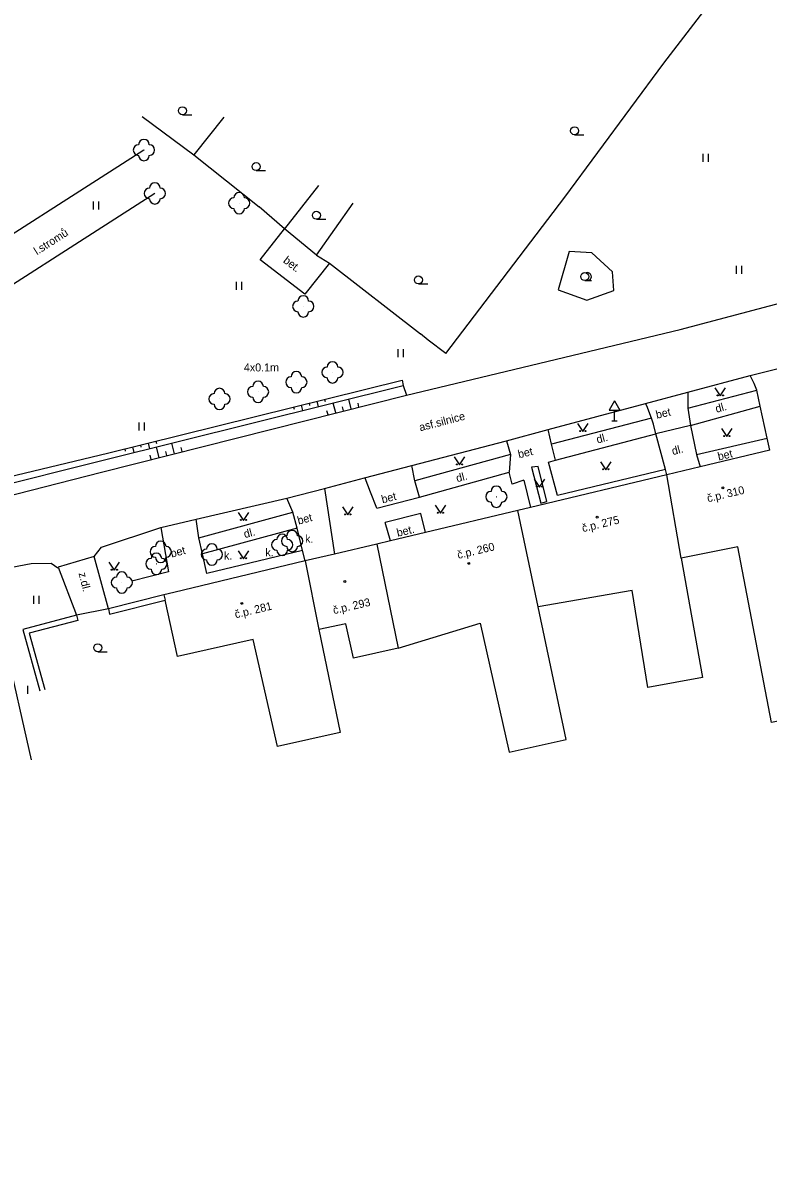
# Model space of a CAD drawing. Extents: x -544674 to -541478, y -1199076 to -1195527.
# Drawn here: x -543076.3 to -543006.4, y -1198278.6 to -1198172.4 of the extents above; entities that cross this region are included whole.
import ezdxf

# ---------------------------------------------------------------- set-up
doc = ezdxf.new("R2010")
doc.units = 0
for name, color, linetype in [('BUDOVY_MĚŘ', 7, 'Continuous'), ('BUDOVY_NEMĚŘ', 7, 'Continuous'), ('POMOC_POPIS', 7, 'Continuous'), ('ROZHRANÍ_PLOCH', 7, 'Continuous'), ('VÝŠKOPIS', 7, 'Continuous'), ('ZELEŇ', 7, 'Continuous'), ('ZN_BUDOV', 7, 'Continuous'), ('ZN_DOPLŇKOVÉ', 7, 'Continuous'), ('ZN_KULTUR', 7, 'Continuous'), ('Č_POPIS_ORIENT', 7, 'Continuous')]:
    doc.layers.add(name, color=color, linetype=linetype)

msp = doc.modelspace()

# ---------------------------------------------------------------- linework, layer by layer
at = {"layer": 'BUDOVY_MĚŘ'}
for points in [[(-543006.3, -1198212.45), (-543012.81, -1198214)], [(-543012.81, -1198214), (-543015.94, -1198214.74)], [(-543015.94, -1198214.74), (-543028.73, -1198217.81)], [(-543029.92, -1198218.09), (-543038.56, -1198220.16)], [(-543028.73, -1198217.81), (-543029.92, -1198218.09)], [(-543038.56, -1198220.16), (-543041.85, -1198220.95)], [(-543043.13, -1198221.26), (-543047.12, -1198222.18)], [(-543041.85, -1198220.95), (-543043.13, -1198221.26)], [(-543049.87, -1198222.82), (-543062.18, -1198225.79)], [(-543047.12, -1198222.18), (-543049.87, -1198222.82)], [(-543062.18, -1198225.79), (-543063.1, -1198226.01)], [(-543063.1, -1198226.01), (-543062.98, -1198226.49)]]:
    msp.add_lwpolyline(points, dxfattribs=at)
at = {"layer": 'BUDOVY_NEMĚŘ'}
for points in [[(-543014.59, -1198222.58), (-543015.94, -1198214.74)], [(-543028.01, -1198227.14), (-543029.92, -1198218.09)], [(-543004.89, -1198219.98), (-543001.64, -1198237.09), (-543006.13, -1198237.96), (-543009.3, -1198221.49), (-543014.59, -1198222.58)], [(-543043.13, -1198221.26), (-543041.13, -1198231.01), (-543045.32, -1198231.95), (-543046.05, -1198228.72), (-543048.56, -1198229.26)], [(-543049.87, -1198222.82), (-543048.56, -1198229.26), (-543046.57, -1198238.9), (-543052.46, -1198240.23), (-543054.72, -1198230.18), (-543061.84, -1198231.79), (-543062.98, -1198226.49)], [(-543014.59, -1198222.58), (-543012.6, -1198233.74), (-543017.72, -1198234.69), (-543019.18, -1198225.59), (-543028.01, -1198227.14)], [(-543041.13, -1198231.01), (-543033.45, -1198228.67), (-543030.72, -1198240.75), (-543025.38, -1198239.55), (-543028.01, -1198227.14)]]:
    msp.add_lwpolyline(points, dxfattribs=at)
at = {"layer": 'ROZHRANÍ_PLOCH'}
for points in [[(-543040.35, -1198207.27), (-543014.69, -1198201.14), (-542971.75, -1198189.76), (-542957.89, -1198186.07), (-542955.6, -1198185.06), (-542954.28, -1198184.04), (-542953.69, -1198183.44), (-542953.17, -1198182.79), (-542952.71, -1198182.09), (-542952.16, -1198180.97), (-542951.79, -1198179.9), (-542951.7, -1198179.42), (-542951.7, -1198178.93), (-542951.77, -1198178.44), (-542951.92, -1198177.98), (-542952.15, -1198177.54), (-542952.44, -1198177.15), (-542952.62, -1198176.98), (-542952.79, -1198176.81), (-542953.11, -1198176.58), (-542970.4, -1198165.82), (-542996.13, -1198149.45)], [(-543047.56, -1198194.9), (-543049.89, -1198197.82), (-543054.09, -1198194.59), (-543051.8, -1198191.68)], [(-543008.14, -1198205.43), (-543001.84, -1198203.87)], [(-543013.96, -1198207), (-543008.14, -1198205.43)], [(-543007.52, -1198206.83), (-543007.76, -1198206.18), (-543008.07, -1198205.55), (-543008.14, -1198205.43)], [(-543017.93, -1198208.06), (-543013.96, -1198207)], [(-543013.98, -1198208.5), (-543007.52, -1198206.83)], [(-543013.96, -1198207), (-543013.98, -1198208.5)], [(-543007.2, -1198208.31), (-543007.52, -1198206.83)], [(-543305.81, -1198268.45), (-543287.03, -1198267.34), (-543281.63, -1198266.75), (-543272.62, -1198265.24), (-543259.93, -1198262.7), (-543247.53, -1198260.01), (-543230.83, -1198255.93), (-543205.96, -1198249.68), (-543192.48, -1198246.27), (-543169.15, -1198240.29), (-543156.96, -1198237.13), (-543145.63, -1198234.19), (-543141.25, -1198233.03), (-543128.24, -1198229.71), (-543115.97, -1198226.49), (-543101.02, -1198222.68), (-543090.25, -1198219.95), (-543068.96, -1198214.5), (-543040.35, -1198207.27)], [(-543027.08, -1198210.51), (-543017.93, -1198208.06)], [(-543017.37, -1198209.43), (-543017.82, -1198208.29), (-543017.93, -1198208.06)], [(-543013.98, -1198208.5), (-543013.71, -1198210.13)], [(-543013.71, -1198210.13), (-543007.2, -1198208.31)], [(-543006.55, -1198211.31), (-543007.2, -1198208.31)], [(-543017.37, -1198209.43), (-543026.75, -1198211.87)], [(-543016.98, -1198210.91), (-543017.18, -1198210.01), (-543017.37, -1198209.43)], [(-543013.71, -1198210.13), (-543016.98, -1198210.91)], [(-543013.71, -1198210.13), (-543013.15, -1198212.86)], [(-543030.97, -1198211.55), (-543027.08, -1198210.51)], [(-543026.75, -1198211.87), (-543027.08, -1198210.51)], [(-543026.39, -1198213.37), (-543016.98, -1198210.91)], [(-543016.07, -1198214.26), (-543016.98, -1198210.91)], [(-543013.15, -1198212.86), (-543006.55, -1198211.31)], [(-543006.3, -1198212.45), (-543006.55, -1198211.31)], [(-543039.86, -1198213.88), (-543030.97, -1198211.55)], [(-543030.97, -1198211.55), (-543030.6, -1198212.85)], [(-543026.39, -1198213.37), (-543026.75, -1198211.87)], [(-543030.6, -1198212.85), (-543039.56, -1198215.31)], [(-543030.6, -1198212.85), (-543030.74, -1198214.49)], [(-543016.07, -1198214.26), (-543026.21, -1198216.69), (-543027.03, -1198213.58), (-543026.39, -1198213.37)], [(-543013.15, -1198212.86), (-543012.81, -1198214)], [(-543044.28, -1198215.04), (-543039.86, -1198213.88)], [(-543039.56, -1198215.31), (-543039.86, -1198213.88)], [(-543039.13, -1198216.84), (-543030.74, -1198214.49)], [(-543029.35, -1198215.26), (-543030.46, -1198215.63), (-543030.74, -1198214.49)], [(-543028.62, -1198214.03), (-543027.77, -1198217.4), (-543027.21, -1198217.26), (-543028.01, -1198213.96), (-543028.62, -1198214.03)], [(-543015.94, -1198214.74), (-543016.07, -1198214.26)], [(-543048.03, -1198216.02), (-543044.28, -1198215.04)], [(-543043.72, -1198216.38), (-543044.23, -1198215.05)], [(-543039.13, -1198216.84), (-543039.56, -1198215.31)], [(-543029.35, -1198215.26), (-543028.73, -1198217.81)], [(-543051.57, -1198216.95), (-543048.03, -1198216.02)], [(-543048.03, -1198216.02), (-543047.12, -1198222.18)], [(-543043.13, -1198217.89), (-543043.72, -1198216.38)], [(-543060.06, -1198218.92), (-543051.57, -1198216.95)], [(-543051.02, -1198218.25), (-543051.57, -1198216.95)], [(-543043.13, -1198217.89), (-543039.13, -1198216.84)], [(-543059.82, -1198220.66), (-543051.02, -1198218.25)], [(-543050.6, -1198219.76), (-543051.02, -1198218.25)], [(-543039.01, -1198218.38), (-543042.36, -1198219.21)], [(-543038.56, -1198220.16), (-543039.01, -1198218.38)], [(-543068.95, -1198221.52), (-543063.4, -1198219.69), (-543062.68, -1198223.85)], [(-543063.4, -1198219.69), (-543060.06, -1198218.92)], [(-543059.82, -1198220.66), (-543060.06, -1198218.92)], [(-543050.6, -1198219.76), (-543059.49, -1198222.16)], [(-543050.1, -1198221.84), (-543050.6, -1198219.76)], [(-543041.85, -1198220.95), (-543042.36, -1198219.21)], [(-543059.49, -1198222.16), (-543059.82, -1198220.66)], [(-543069.65, -1198222.4), (-543068.95, -1198221.52)], [(-543050.1, -1198221.84), (-543059.08, -1198224), (-543059.49, -1198222.16)], [(-543049.87, -1198222.82), (-543050.1, -1198221.84)], [(-543078.71, -1198223.67), (-543075.55, -1198223.08), (-543073.66, -1198223.03), (-543073.06, -1198223.47)], [(-543068.31, -1198227.32), (-543069.65, -1198222.4), (-543073.03, -1198223.42), (-543071.31, -1198227.92)], [(-543062.68, -1198223.85), (-543066.12, -1198224.71)]]:
    msp.add_lwpolyline(points, dxfattribs=at)
at = {"layer": 'VÝŠKOPIS'}
for points in [[(-543142.63, -1198232.09), (-543142.88, -1198231.28), (-543143.14, -1198230.54), (-543131.88, -1198227.59), (-543126.25, -1198225.89), (-543120.55, -1198224.3), (-543115, -1198223.27), (-543108.58, -1198221.98), (-543100.29, -1198220.25), (-543091.61, -1198218.29), (-543068.38, -1198212.71), (-543040.75, -1198205.87), (-543040.68, -1198206.39), (-543040.35, -1198207.27)], [(-543142.88, -1198231.28), (-543129.55, -1198228.33), (-543108.99, -1198223.46), (-543100.64, -1198221.19), (-543091.14, -1198218.96), (-543068.67, -1198213.36), (-543040.68, -1198206.39)], [(-543049.49, -1198208.03), (-543049.44, -1198208.24)], [(-543048.77, -1198207.85), (-543048.64, -1198208.37)], [(-543048.04, -1198207.67), (-543047.99, -1198207.88)], [(-543046.99, -1198208.95), (-543047.22, -1198208.02)], [(-543045.53, -1198208.58), (-543045.77, -1198207.66)], [(-543044.81, -1198208.4), (-543044.9, -1198208.03)], [(-543050.95, -1198208.4), (-543050.9, -1198208.6)], [(-543050.22, -1198208.22), (-543050.09, -1198208.73)], [(-543047.71, -1198209.13), (-543047.81, -1198208.76)], [(-543046.26, -1198208.76), (-543046.35, -1198208.39)], [(-543066.77, -1198212.31), (-543066.72, -1198212.53)], [(-543066.04, -1198212.13), (-543065.91, -1198212.67)], [(-543065.31, -1198211.95), (-543065.26, -1198212.17)], [(-543064.59, -1198211.77), (-543064.45, -1198212.31)], [(-543063.86, -1198211.59), (-543063.8, -1198211.81)], [(-543063.56, -1198213.14), (-543063.81, -1198212.15)], [(-543062.11, -1198212.77), (-543062.36, -1198211.79)], [(-543061.38, -1198212.58), (-543061.48, -1198212.19)], [(-543064.29, -1198213.32), (-543064.39, -1198212.92)], [(-543062.84, -1198212.95), (-543062.93, -1198212.56)]]:
    msp.add_lwpolyline(points, dxfattribs=at)
at = {"layer": 'ZELEŇ'}
for points in [[(-543064.97, -1198184.3), (-543084.25, -1198196.62), (-543096.05, -1198203.68), (-543124.35, -1198221.29)], [(-543063.95, -1198188.37), (-543084.83, -1198201.74)], [(-543021.03, -1198195.72), (-543022.97, -1198193.95), (-543025.1, -1198193.8), (-543026.13, -1198197.42), (-543023.44, -1198198.38), (-543020.91, -1198197.46), (-543021.03, -1198195.72)], [(-543075.5, -1198241.48), (-543077.98, -1198230.53), (-543089, -1198231.59), (-543116.11, -1198237.7), (-543133.65, -1198241.93), (-543167.02, -1198250.02), (-543188.93, -1198255.7), (-543211.29, -1198261.26), (-543234.99, -1198267.13), (-543253.33, -1198271.2), (-543261.11, -1198272.92), (-543275.52, -1198275.61), (-543286.14, -1198277.35), (-543300.17, -1198278.55)]]:
    msp.add_lwpolyline(points, dxfattribs=at)
for centre in [(-543064.97, -1198184.3), (-543063.95, -1198188.37), (-543056.04, -1198189.28), (-543050.03, -1198198.96), (-543047.29, -1198205.15), (-543054.27, -1198206.97), (-543050.68, -1198206.06), (-543057.89, -1198207.64), (-543031.93, -1198216.8), (-543063.4, -1198221.97), (-543052.01, -1198221.32), (-543051.08, -1198220.96), (-543058.6, -1198222.22), (-543063.81, -1198223.1), (-543067.05, -1198224.85)]:
    msp.add_circle(centre, 0.0005, dxfattribs=at)
for centre, start, end in [((-543064.97, -1198183.8), 0, 179.99999), ((-543065.47, -1198184.3), 89.99999, 269.99999), ((-543064.97, -1198184.8), 179.99999, 359.99999), ((-543064.47, -1198184.3), 270, 89.99999), ((-543064.45, -1198188.37), 89.99999, 269.99999), ((-543063.95, -1198187.87), 0, 179.99999), ((-543063.45, -1198188.37), 270, 89.99999), ((-543063.95, -1198188.87), 179.99999, 359.99999), ((-543056.54, -1198189.28), 89.99999, 269.99999), ((-543056.04, -1198188.78), 0, 179.99999), ((-543055.54, -1198189.28), 270, 89.99999), ((-543056.04, -1198189.78), 179.99999, 359.99999), ((-543050.53, -1198198.96), 89.99999, 269.99999), ((-543050.03, -1198198.46), 0, 179.99999), ((-543049.53, -1198198.96), 270, 89.99999), ((-543050.03, -1198199.46), 179.99999, 359.99999), ((-543047.79, -1198205.15), 89.99999, 269.99999), ((-543047.29, -1198204.65), 0, 179.99999), ((-543046.79, -1198205.15), 270, 89.99999), ((-543054.27, -1198206.47), 0, 179.99999), ((-543051.18, -1198206.06), 89.99999, 269.99999), ((-543050.68, -1198205.56), 0, 179.99999), ((-543050.18, -1198206.06), 270, 89.99999), ((-543047.29, -1198205.65), 179.99999, 359.99999), ((-543057.89, -1198207.14), 0, 179.99999), ((-543054.77, -1198206.97), 89.99999, 269.99999), ((-543053.77, -1198206.97), 270, 89.99999), ((-543050.68, -1198206.56), 179.99999, 359.99999), ((-543058.39, -1198207.64), 89.99999, 269.99999), ((-543057.89, -1198208.14), 179.99999, 359.99999), ((-543057.39, -1198207.64), 270, 89.99999), ((-543054.27, -1198207.47), 179.99999, 359.99999), ((-543032.43, -1198216.8), 89.99999, 269.99999), ((-543031.93, -1198216.3), 0, 179.99999), ((-543031.43, -1198216.8), 270, 89.99999), ((-543031.93, -1198217.3), 179.99999, 359.99999), ((-543052.51, -1198221.32), 89.99999, 269.99999), ((-543052.01, -1198220.82), 0, 179.99999), ((-543051.58, -1198220.96), 89.99999, 269.99999), ((-543051.08, -1198220.46), 0, 179.99999), ((-543051.51, -1198221.32), 270, 89.99999), ((-543050.58, -1198220.96), 270, 89.99999), ((-543063.9, -1198221.97), 89.99999, 269.99999), ((-543063.4, -1198221.47), 0, 179.99999), ((-543062.9, -1198221.97), 270, 89.99999), ((-543059.1, -1198222.22), 89.99999, 269.99999), ((-543058.6, -1198221.72), 0, 179.99999), ((-543058.1, -1198222.22), 270, 89.99999), ((-543052.01, -1198221.82), 179.99999, 359.99999), ((-543051.08, -1198221.46), 179.99999, 359.99999), ((-543064.31, -1198223.1), 89.99999, 269.99999), ((-543063.81, -1198222.6), 0, 179.99999), ((-543063.4, -1198222.47), 179.99999, 359.99999), ((-543063.31, -1198223.1), 270, 89.99999), ((-543058.6, -1198222.72), 179.99999, 359.99999), ((-543067.05, -1198224.35), 0, 179.99999), ((-543063.81, -1198223.6), 179.99999, 359.99999), ((-543067.55, -1198224.85), 89.99999, 269.99999), ((-543066.55, -1198224.85), 270, 89.99999), ((-543067.05, -1198225.35), 179.99999, 359.99999)]:
    msp.add_arc(centre, 0.5, start, end, dxfattribs=at)
at = {"layer": 'ZN_BUDOV'}
for centre in [(-543010.68, -1198215.97), (-543022.47, -1198218.72), (-543034.52, -1198223.05), (-543046.14, -1198224.76), (-543055.8, -1198226.8)]:
    msp.add_circle(centre, 0.0875, dxfattribs=at)
at = {"layer": 'ZN_DOPLŇKOVÉ'}
for p, q in [((-543020.84, -1198207.814), (-543021.34, -1198208.68)), ((-543020.84, -1198207.814), (-543020.34, -1198208.68)), ((-543021.34, -1198208.68), (-543020.34, -1198208.68)), ((-543020.84, -1198209.68), (-543020.84, -1198208.68)), ((-543021.09, -1198209.68), (-543020.59, -1198209.68))]:
    msp.add_line(p, q, dxfattribs=at)
for points in [[(-543036.65, -1198203.38), (-543025.51, -1198188.72), (-543016.24, -1198176.17), (-543007.88, -1198165.28)], [(-543065.13, -1198181.17), (-543060.28, -1198184.76), (-543054.17, -1198189.64)], [(-543057.47, -1198181.21), (-543060.28, -1198184.76)], [(-543048.62, -1198187.63), (-543051.8, -1198191.68)], [(-543048.8, -1198194.15), (-543051.8, -1198191.68), (-543054.17, -1198189.64)], [(-543048.8, -1198194.15), (-543045.36, -1198189.27)], [(-543048.8, -1198194.15), (-543047.56, -1198194.9), (-543039.03, -1198201.52)], [(-543038.31, -1198202.13), (-543039.03, -1198201.52)], [(-543036.65, -1198203.38), (-543038.31, -1198202.13)], [(-543063.1, -1198226.01), (-543068.31, -1198227.32)], [(-543068.31, -1198227.32), (-543068.19, -1198227.8), (-543062.98, -1198226.49)], [(-543071.31, -1198227.92), (-543076.34, -1198229.24), (-543074.74, -1198235.01)], [(-543071.31, -1198227.92), (-543071.18, -1198228.4), (-543075.72, -1198229.6), (-543074.25, -1198234.88)], [(-543068.31, -1198227.32), (-543071.31, -1198227.92)]]:
    msp.add_lwpolyline(points, dxfattribs=at)
at = {"layer": 'ZN_KULTUR'}
for p, q in [((-543061.36, -1198180.995), (-543060.485, -1198180.995)), ((-543024.6, -1198182.875), (-543023.725, -1198182.875)), ((-543012.53, -1198185.395), (-543012.53, -1198184.645)), ((-543012.03, -1198185.395), (-543012.03, -1198184.645)), ((-543054.45, -1198186.235), (-543053.575, -1198186.235)), ((-543069.71, -1198189.885), (-543069.71, -1198189.135)), ((-543069.21, -1198189.885), (-543069.21, -1198189.135)), ((-543048.8, -1198190.795), (-543047.925, -1198190.795)), ((-543009.41, -1198195.915), (-543009.41, -1198195.165)), ((-543008.91, -1198195.915), (-543008.91, -1198195.165)), ((-543056.3, -1198197.395), (-543056.3, -1198196.645)), ((-543055.8, -1198197.395), (-543055.8, -1198196.645)), ((-543039.24, -1198196.855), (-543038.365, -1198196.855)), ((-543023.64, -1198196.545), (-543023.015, -1198196.545)), ((-543041.15, -1198203.725), (-543041.15, -1198202.975)), ((-543040.65, -1198203.725), (-543040.65, -1198202.975)), ((-543065.43, -1198210.605), (-543065.43, -1198209.855)), ((-543064.93, -1198210.605), (-543064.93, -1198209.855)), ((-543075.29, -1198226.845), (-543075.29, -1198226.095)), ((-543074.79, -1198226.845), (-543074.79, -1198226.095)), ((-543069.3, -1198231.335), (-543068.425, -1198231.335)), ((-543075.85, -1198235.295), (-543075.85, -1198234.545))]:
    msp.add_line(p, q, dxfattribs=at)
for points in [[(-543011.43, -1198206.61), (-543010.93, -1198207.36), (-543010.43, -1198206.61)], [(-543024.31, -1198209.95), (-543023.81, -1198210.7), (-543023.31, -1198209.95)], [(-543010.82, -1198210.42), (-543010.32, -1198211.17), (-543009.82, -1198210.42)], [(-543035.88, -1198213.08), (-543035.38, -1198213.83), (-543034.88, -1198213.08)], [(-543022.16, -1198213.53), (-543021.66, -1198214.28), (-543021.16, -1198213.53)], [(-543028.37, -1198215.15), (-543027.87, -1198215.9), (-543027.37, -1198215.15)], [(-543037.67, -1198217.61), (-543037.17, -1198218.36), (-543036.67, -1198217.61)], [(-543056.13, -1198218.28), (-543055.63, -1198219.03), (-543055.13, -1198218.28)], [(-543046.36, -1198217.76), (-543045.86, -1198218.51), (-543045.36, -1198217.76)], [(-543056.13, -1198221.87), (-543055.63, -1198222.62), (-543055.13, -1198221.87)], [(-543068.25, -1198222.95), (-543067.75, -1198223.7), (-543067.25, -1198222.95)]]:
    msp.add_lwpolyline(points, dxfattribs=at)
for centre, radius in [((-543061.36, -1198180.62), 0.375), ((-543024.6, -1198182.5), 0.375), ((-543054.45, -1198185.86), 0.375), ((-543048.8, -1198190.42), 0.375), ((-543039.24, -1198196.48), 0.375), ((-543023.64, -1198196.17), 0.375), ((-543011.18, -1198207.31), 0.05), ((-543010.68, -1198207.31), 0.05), ((-543024.06, -1198210.65), 0.05), ((-543023.56, -1198210.65), 0.05), ((-543010.57, -1198211.12), 0.05), ((-543010.07, -1198211.12), 0.05), ((-543035.63, -1198213.78), 0.05), ((-543035.13, -1198213.78), 0.05), ((-543021.91, -1198214.23), 0.05), ((-543021.41, -1198214.23), 0.05), ((-543028.12, -1198215.85), 0.05), ((-543027.62, -1198215.85), 0.05), ((-543046.11, -1198218.46), 0.05), ((-543045.61, -1198218.46), 0.05), ((-543037.42, -1198218.31), 0.05), ((-543036.92, -1198218.31), 0.05), ((-543055.88, -1198218.98), 0.05), ((-543055.38, -1198218.98), 0.05), ((-543055.88, -1198222.57), 0.05), ((-543055.38, -1198222.57), 0.05), ((-543068, -1198223.65), 0.05), ((-543067.5, -1198223.65), 0.05), ((-543069.3, -1198230.96), 0.375)]:
    msp.add_circle(centre, radius, dxfattribs=at)
msp.add_arc((-543023.39, -1198196.17), 0.375, 249.49437, 109.04743, dxfattribs=at)

# ---------------------------------------------------------------- texts
at = {"layer": 'POMOC_POPIS'}
for s, rotation, p in [('bet.', 322.438, (-543051.98, -1198194.78)), ('dl.', 15.61939, (-543011.28, -1198208.94)), ('asf.silnice', 14.68644, (-543039.06, -1198210.68)), ('bet', 13.17998, (-543016.88, -1198209.5)), ('dl.', 14.65061, (-543022.44, -1198211.82)), ('bet', 13.17998, (-543029.81, -1198213.2)), ('dl.', 14.74003, (-543015.37, -1198212.91)), ('bet', 13.17998, (-543011.08, -1198213.41)), ('dl.', 14.74003, (-543035.6, -1198215.45)), ('bet', 14.52001, (-543042.6, -1198217.43)), ('bet', 14.52001, (-543050.48, -1198219.42)), ('dl.', 14.74003, (-543055.51, -1198220.69)), ('bet.', 13.30285, (-543041.18, -1198220.56)), ('bet', 14.52001, (-543062.37, -1198222.51)), ('z.dl.', 284.11997, (-543071.11, -1198223.99))]:
    msp.add_text(s, height=0.75, rotation=rotation, dxfattribs=at).set_placement(p)
at = {"layer": 'ZELEŇ'}
msp.add_text('l.stromů', height=0.75, rotation=32.63248, dxfattribs=at).set_placement((-543075, -1198194.17))
for s, p in [('4x0.1m', (-543055.6, -1198205.06)), ('k.', (-543049.86, -1198221.12)), ('k.', (-543057.47, -1198222.7)), ('k.', (-543053.58, -1198222.4))]:
    msp.add_text(s, height=0.75, dxfattribs=at).set_placement(p)
at = {"layer": 'Č_POPIS_ORIENT'}
for s, rotation, p in [('č.p. 310', 13.36, (-543012.08, -1198217.33)), ('č.p. 275', 13.47998, (-543023.81, -1198220.13)), ('č.p. 260', 13.49, (-543035.5, -1198222.64)), ('č.p. 281', 13.56002, (-543056.37, -1198228.21)), ('č.p. 293', 13.02998, (-543047.16, -1198227.82))]:
    msp.add_text(s, height=0.75, rotation=rotation, dxfattribs=at).set_placement(p)

doc.saveas('drawing.dxf')
